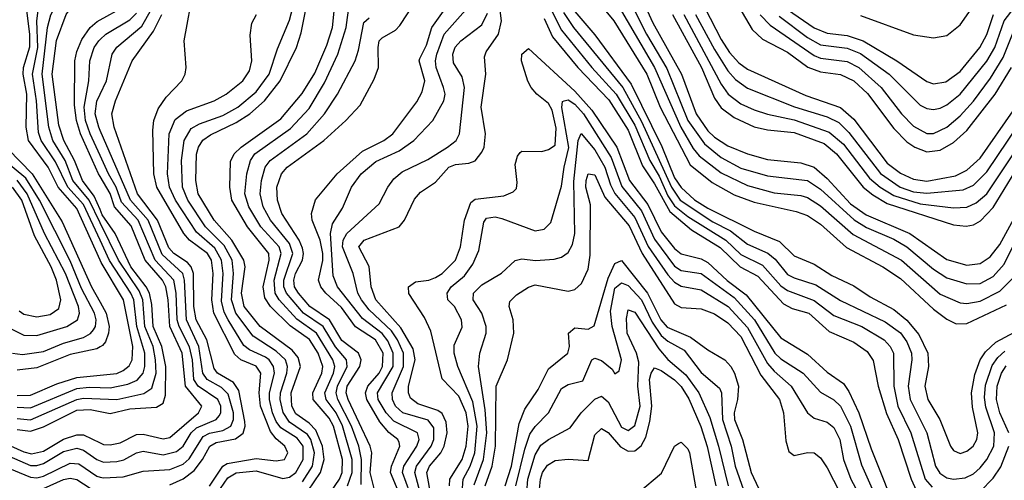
# Model space of a CAD drawing. Header units: inches. Extents: x 501365 to 657855, y 482276 to 547543.
# Tile 629 of 656: x 609758 to 612723, y 504167 to 505554. Entities that reach past the tile are written whole.
import ezdxf

# ---------------------------------------------------------------- set-up
doc = ezdxf.new("R2010")
doc.units = ezdxf.units.IN
doc.header["$MEASUREMENT"] = 0
doc.layers.add('A6500', color=7, linetype='Continuous')
doc.layers.add('A6510', color=7, linetype='Continuous')

msp = doc.modelspace()

# ---------------------------------------------------------------- linework, layer by layer
at = {"layer": 'A6500', "color": 5}
for points, elevation in [([(610000, 504830.2), (609930, 504985.1), (609873.7, 505050), (609844.1, 505110), (609784.9, 505190), (609777.2, 505230), (609779.8, 505330), (609768.7, 505390), (609769.8, 505410), (609788.3, 505471.7), (609788.5, 505510), (609778.4, 505590), (609789.1, 505650.9), (609814.8, 505705.2), (609870, 505741.1), (609891.6, 505768.5), (609913.5, 505826.5), (609937.8, 505870), (609948, 505930), (610000, 506080)], 3080), ([(610000, 504889.9), (609950, 504997.4), (609902.4, 505050), (609865.9, 505125.9), (609822.3, 505190), (609814.5, 505214.5), (609808.9, 505310), (609796.3, 505390), (609812.1, 505470), (609810, 505550), (609815, 505590), (609851.3, 505668.7), (609898.8, 505701.2), (609918.1, 505721.9), (609946.1, 505793.9), (609973.4, 505846.6), (609990, 505950), (610000, 505977.7)], 3060), ([(610000, 504942.4), (609966.9, 505010), (609918.3, 505070), (609894.4, 505130), (609858.1, 505190), (609845.8, 505230), (609825.9, 505390), (609841.3, 505530), (609851.7, 505568.3), (609883.4, 505630), (609943.3, 505676.7), (609974.1, 505730), (610000, 505818.1)], 3040), ([(610000, 504982.2), (609982.5, 505022.5), (609947.1, 505070), (609922.8, 505130), (609891.2, 505190), (609876, 505236), (609855.9, 505390), (609868.7, 505491.2), (609897.6, 505570), (609926.1, 505610), (609985.3, 505650), (610000, 505674.2)], 3020), ([(610000, 505082), (609995.4, 505090), (609940.7, 505210), (609928.9, 505250), (609923.2, 505296.8), (609924.2, 505430), (609930, 505458.3), (609945.5, 505494.5), (609970, 505530.7), (609991.5, 505548.5), (610000, 505553.2)], 2980), ([(610000, 505145), (609969.8, 505210), (609956.5, 505250), (609951.9, 505290), (609966.6, 505370), (609969.4, 505430), (609982.3, 505470), (609995.8, 505490), (610000, 505493.9)], 2960), ([(610000, 505220.6), (609995.9, 505230), (609985.5, 505270), (609990, 505308.4), (610000, 505329.5)], 2940), ([(609723.7, 505163.7), (609795.2, 505090), (609885.4, 504945.4), (609973.7, 504750), (610000, 504703)], 3120), ([(609736.5, 504550), (609766.1, 504546.1), (609830, 504554.4), (609890, 504580.2), (609950, 504597.4), (609971.2, 504608.8), (609980, 504620), (609986, 504630), (609988.3, 504650), (609983.5, 504670), (609944.4, 504744.4), (609910, 504827.7), (609817.7, 505010), (609776.3, 505076.3), (609712.4, 505130)], 3140), ([(609730, 504623.7), (609770, 504603.6), (609810, 504602.8), (609899.6, 504630), (609931.7, 504650), (609938.4, 504670), (609935.1, 504690), (609895.9, 504790), (609832.3, 504910), (609780.5, 505030), (609750.5, 505070.5)], 3160), ([(609756.8, 504676.9), (609770, 504667.3), (609810, 504659.2), (609850, 504665.9), (609876.2, 504683.8), (609881.7, 504710), (609868.4, 504770), (609852.9, 504810), (609803, 504903), (609764.2, 505010), (609735.8, 505050)], 3180), ([(610000, 504568.4), (609990, 504563.1), (609910, 504545.6), (609810, 504505.9), (609750, 504498.4)], 3120), ([(609750, 504422.5), (609790, 504422.9), (609870, 504457.7), (609930, 504476.9), (610000, 504483.5)], 3080), ([(609750, 504387.4), (609790, 504385.1), (609930, 504443), (609967.4, 504447.4), (610000, 504446.4)], 3060), ([(609750, 504352.6), (609790, 504349), (609930, 504410.5), (609950, 504414.2), (610000, 504412.4)], 3040), ([(609750, 504320.3), (609790, 504314.6), (609830, 504327.5), (609930, 504377.7), (609970, 504379.9), (610000, 504374.2)], 3020), ([(609710, 504279.3), (609770, 504252.2), (609793.2, 504246.8), (609830, 504255), (609890, 504290.7), (609930, 504304.3), (609950, 504303.5), (610000, 504279.6)], 2980), ([(609350, 504144.7), (609390, 504172), (609410, 504192.7), (609450, 504255.5), (609470, 504251.4), (609490, 504233.5), (609532.3, 504172.3), (609550, 504173.2), (609630, 504238.1), (609670, 504252.3), (609710, 504246.2), (609790, 504211.8), (609810, 504211.2), (609830, 504217.7), (609890, 504253.2), (609930, 504263.4), (609950, 504258), (609990, 504229.8), (610000, 504225.8)], 2960), ([(609550, 504103.9), (609616.5, 504190), (609650, 504212.6), (609670, 504216.2), (609710, 504209.7), (609790, 504176.7), (609810, 504174.2), (609830, 504179), (609910, 504218.7), (609936.5, 504216.5), (609990, 504179.7), (610000, 504176.9)], 2940), ([(609830, 504141.9), (609890, 504169.4), (609910, 504173.9), (609930, 504169.5), (609970, 504143.3)], 2920)]:
    msp.add_lwpolyline(points, dxfattribs=dict(at, elevation=elevation))
at = {"layer": 'A6510', "color": 5}
for points, elevation in [([(612290, 505566.8), (612450, 505508.5), (612510, 505498.8), (612550, 505506.5), (612590, 505538.6), (612775.4, 505804.6)], 3020), ([(611003.1, 504083.1), (610984.1, 504190), (610992, 504210), (611025.8, 504250), (611036.4, 504270), (611045, 504310), (611042.1, 504342.1), (611030, 504367.7), (611017.5, 504377.5), (610956.9, 504396.9), (610934.6, 504414.5), (610928.4, 504430), (610929.1, 504450), (610948.8, 504530), (610942.5, 504562.5), (610905.8, 504625.8), (610830.8, 504710), (610816.5, 504750), (610810.8, 504810.8), (610779.7, 504870), (610794.9, 504890), (610900.2, 504930), (610917, 504950), (610946.9, 505013.1), (610965.4, 505034.6), (611010, 505064.4), (611050.5, 505109.5), (611070, 505118.2), (611110, 505121.6), (611130, 505128.6), (611150, 505154.6), (611156.3, 505170), (611160.6, 505210), (611147.2, 505290), (611161.7, 505390), (611157.6, 505442.4), (611162.7, 505457.3), (611200.1, 505510), (611208.4, 505550), (611188.6, 505711.4)], 2620), ([(610330, 504149.8), (610370, 504210), (610382.4, 504217.6), (610470, 504233), (610530, 504225.5), (610554.9, 504230), (610565.7, 504250), (610556, 504270), (610530, 504291.8), (610513.7, 504313.7), (610482.9, 504390), (610479.5, 504430), (610484.2, 504490), (610470.5, 504510.5), (610423.8, 504530), (610405.7, 504545.7), (610342.6, 504670), (610336.2, 504710), (610340.9, 504790), (610335.9, 504830), (610323.5, 504850), (610269.6, 504889.6), (610252.7, 504910), (610170.5, 505050), (610161.7, 505090), (610159, 505221), (610161.4, 505250), (610174.8, 505285.2), (610199.1, 505320.9), (610246.1, 505370), (610256.3, 505390), (610259.6, 505410), (610253.2, 505490), (610282.5, 505650)], 2880), ([(611614.9, 505654.9), (611664.3, 505544.3), (611751.1, 505390), (611794.8, 505270), (611830, 505219.7), (611850, 505200.5), (611890, 505173.8), (611950, 505149.8), (612010, 505133.4), (612110, 505122.9), (612150, 505110), (612190, 505076.2), (612259.8, 504999.8), (612306.8, 504966.8), (612438.6, 504910), (612550, 504832.2), (612610, 504814.3), (612650, 504819.9), (612680.6, 504839.4), (612710, 504876.5), (612813.4, 505066.6)], 2780), ([(610903.1, 504123.1), (610874.8, 504190), (610877.7, 504210), (610903.2, 504270), (610900.3, 504280.3), (610896.5, 504290), (610870, 504311.1), (610842.6, 504342.6), (610803.8, 504410), (610799.2, 504430), (610805.9, 504450), (610840.8, 504490), (610850.6, 504510), (610852.1, 504550), (610829.8, 504589.8), (610769, 504629), (610727.1, 504687.1), (610679.4, 504730), (610664.3, 504750), (610658, 504770), (610670.9, 504829.1), (610671.2, 504850), (610663, 504890), (610639.2, 504950), (610636.3, 504970), (610648.8, 505011.2), (610713.6, 505090), (610790, 505158.5), (610854.4, 505190), (610882.1, 505210), (610953.5, 505306.5), (610970, 505336.9), (610977.7, 505370), (610960.6, 505430), (610962.7, 505437.3), (610983.3, 505476.7), (610999, 505530), (611068.9, 505630)], 2680), ([(611470, 505644.7), (611547.5, 505550), (611646.9, 505390), (611686.7, 505290), (611777, 505117), (611843.2, 505063.2), (611910, 505026.4), (611970, 505004.8), (612096.4, 504976.4), (612130, 504964), (612170, 504937.9), (612247.9, 504867.9), (612356.8, 504810), (612410, 504774.9), (612510, 504682.7), (612550, 504651.8), (612578.3, 504638.3), (612610, 504639.6), (612730, 504695.7)], 2720), ([(610000, 505553.2), (610070, 505591.7)], 2980), ([(610610, 504162), (610639.9, 504210), (610645.3, 504250), (610635.1, 504290), (610625, 504305), (610570, 504341.6), (610551, 504371), (610542.3, 504410), (610542.9, 504430), (610562.9, 504490), (610564.8, 504510), (610558, 504530), (610530, 504556.1), (610461.1, 504601.1), (610409.1, 504670), (610395.8, 504710), (610402, 504790), (610397.5, 504830), (610373.5, 504873.5), (610317.7, 504930), (610264.3, 505010), (610248.2, 505050), (610245.3, 505130), (610252.9, 505190), (610274.2, 505225.8), (610299.6, 505240.4), (610370, 505265.3), (610414.7, 505290), (610470, 505336.4), (610509.2, 505390), (610534.3, 505465.7), (610570, 505552.4), (610585.5, 505610)], 2840), ([(610625.9, 504134.1), (610663.9, 504190), (610674.4, 504230), (610669.8, 504270), (610650, 504318.3), (610630, 504338.9), (610590, 504367), (610577.7, 504390), (610575.1, 504430), (610603.4, 504510), (610596.7, 504536.7), (610578.6, 504558.6), (610482.2, 504630), (610433.8, 504690), (610425.5, 504730), (610436.7, 504810), (610433.2, 504830), (610396.6, 504890), (610344, 504950), (610295.1, 505030), (610288.6, 505070), (610290.6, 505149.4), (610296.4, 505170), (610309.3, 505190.7), (610332.7, 505207.3), (610410, 505244), (610450.8, 505270), (610495.3, 505310), (610542, 505370), (610591.3, 505470), (610605.8, 505514.2), (610625, 505610)], 2820), ([(610679.5, 504110), (610721.3, 504170), (610729.1, 504190.9), (610730.4, 504230), (610703.2, 504330), (610690, 504354.2), (610642.1, 504410), (610640.6, 504430), (610668.3, 504490), (610670.7, 504510), (610656.8, 504550), (610630.8, 504590.8), (610572.4, 504632.4), (610513.5, 504690), (610496.1, 504716.1), (610491.6, 504750), (610509.7, 504829.7), (610507.9, 504850), (610443.8, 504930), (610396.4, 505010), (610391.1, 505050), (610392.6, 505127.4), (610403.6, 505150), (610424.7, 505170), (610544.8, 505255.2), (610608.8, 505331.2), (610646.7, 505393.3), (610683.2, 505476.8), (610700, 505530), (610708.1, 505610)], 2780), ([(610745, 504150), (610758.8, 504190), (610758.7, 504230), (610730, 504330.9), (610710.6, 504370), (610680.9, 504410), (610676.6, 504430), (610702.9, 504490), (610706.5, 504510), (610700.7, 504530), (610651.5, 504610), (610592.2, 504652.2), (610539.4, 504710), (610526.8, 504730), (610524.7, 504770), (610545.6, 504850), (610538.9, 504870), (610484, 504930), (610447.9, 504990), (610435.5, 505030), (610441.6, 505090), (610453.2, 505130), (610466.4, 505150), (610573.9, 505226.1), (610630, 505286.9), (610676, 505364), (610716.4, 505450), (610741.1, 505530), (610750, 505597.3)], 2760), ([(610828.4, 504130), (610813.7, 504190), (610818, 504250), (610812.9, 504270), (610746.7, 504410), (610741.1, 504430), (610744.4, 504450), (610782.6, 504510), (610786.7, 504530), (610778.2, 504550), (610728.3, 504588.3), (610690.6, 504650), (610631.5, 504690), (610597.1, 504730), (610585.7, 504750), (610583.3, 504770), (610588.6, 504790), (610609.5, 504830), (610612.8, 504850), (610610, 504866.3), (610599.1, 504890), (610546.9, 504970), (610533.8, 505010), (610532, 505050), (610546.2, 505090), (610563.5, 505110), (610674.3, 505190), (610739.9, 505250), (610783, 505297), (610825.2, 505374.8), (610838.9, 505410), (610837.3, 505470), (610840.9, 505490), (610850, 505499.7), (610890, 505522.5), (610903.2, 505536.8), (610950.5, 505610)], 2720), ([(610933.1, 504130), (610910.9, 504190), (610914.7, 504210), (610953.6, 504270), (610960.5, 504290), (610956.1, 504310), (610884.8, 504344.8), (610861.1, 504370), (610837.6, 504410), (610835.8, 504430), (610882.6, 504510), (610883, 504550), (610866.5, 504586.5), (610850, 504608.5), (610790, 504653.7), (610714.6, 504750), (610702.4, 504782.4), (610694.2, 504910), (610700.4, 504939.6), (610730, 504986.4), (610757.2, 505050), (610786, 505090), (610830, 505126.9), (610900.5, 505159.5), (610944.7, 505190), (611001.7, 505250), (611035.4, 505310), (611038.8, 505330), (611034.5, 505350), (611012.5, 505410), (611010, 505430), (611014.2, 505450), (611036.1, 505510), (611108.2, 505591.8)], 2660), ([(611355.7, 505590), (611390, 505522), (611480.5, 505410), (611554.2, 505330), (611610, 505236.8), (611655.6, 505130), (611683.2, 505083.2), (611710, 505023.2), (611730, 504993.4), (611770, 504961), (611884.4, 504890), (611930, 504846.6), (611994.5, 504814.5), (612050, 504753), (612070, 504738.4), (612150, 504708.6), (612210, 504663.4), (612294, 504630), (612361.2, 504590), (612379.4, 504570), (612389.3, 504549.3), (612390.3, 504450), (612402.9, 504390), (612441.2, 504310), (612485, 504170), (612505.9, 504145.9)], 2640), ([(611599.9, 505599.9), (611645.5, 505510), (611706.9, 505406.9), (611770.5, 505250), (611819.9, 505179.9), (611870, 505139), (611930, 505107.3), (612010, 505084.1), (612130, 505069.5), (612170, 505043.5), (612270.8, 504950.8), (612308.1, 504928.1), (612390, 504893.2), (612429.7, 504870), (612510, 504802.7), (612550, 504776.6), (612610, 504758.2), (612650, 504759.9), (612690, 504780.5), (612722.5, 504817.5), (612828.2, 505031.8)], 2760), ([(611821, 505590), (611870, 505494), (611895.2, 505455.2), (611924, 505424), (611950, 505405.2), (612125.3, 505325.3), (612230, 505289.8), (612270, 505254.2), (612370, 505122.1), (612410, 505091.9), (612450, 505074.2), (612490, 505067.9), (612576.2, 505083.8), (612610, 505100.5), (612650, 505137.3), (612750, 505279.2)], 2880), ([(611914, 505610), (611964, 505524), (611994.9, 505494.9), (612070, 505455.8), (612131.4, 505411.4), (612170, 505396.9), (612230, 505388.6), (612270, 505370.1), (612311.2, 505331.2), (612390, 505226.7), (612430, 505186.4), (612453.4, 505170), (612490, 505156.5), (612530, 505161.3), (612570, 505183.7), (612610, 505220.1), (612695.8, 505330), (612745, 505410)], 2920), ([(612044.7, 505564.7), (612130, 505499.8), (612170, 505478.3), (612250, 505468.3), (612290, 505452.2), (612375.9, 505390), (612470, 505296.7), (612490, 505286.2), (612510, 505283.4), (612530, 505287.9), (612550, 505297.9), (612590, 505329.7), (612670, 505428.7), (612694.4, 505470), (612722.3, 505550), (612770, 505611.6)], 2960), ([(610000, 505329.5), (610019.3, 505370), (610036, 505450), (610050, 505470.8), (610125.4, 505534.7), (610154.6, 505585.4)], 2940), ([(610000, 505493.9), (610017.3, 505510), (610090, 505553.4), (610110, 505573.6)], 2960), ([(610210, 504152.9), (610250, 504170.9), (610283.5, 504196.5), (610308.5, 504230), (610330.3, 504270), (610350, 504280.6), (610408, 504292), (610431, 504309), (610437.3, 504330), (610436.4, 504343.6), (610417.4, 504437.4), (610401.5, 504461.5), (610354.1, 504490), (610343.8, 504503.8), (610321.2, 504590), (610289.7, 504650), (610282.7, 504690), (610281.5, 504790), (610274.6, 504810), (610262.9, 504822.9), (610222.3, 504850), (610207.1, 504867.1), (610173, 504950), (610112.7, 505030), (610042.4, 505230), (610035.7, 505270), (610046.8, 505310), (610097.1, 505430), (610160.5, 505519.5), (610186.1, 505570)], 2920), ([(610340.7, 504110), (610385.2, 504174.8), (610410, 504189.8), (610470, 504195.2), (610550, 504172.3), (610570, 504176.7), (610590, 504190.4), (610611.8, 504230), (610611.3, 504270), (610593.4, 504293.4), (610544.5, 504324.5), (610530, 504344.4), (610519.4, 504370), (610510, 504410), (610510.1, 504430), (610524.9, 504490), (610522.6, 504510), (610509.4, 504529.4), (610497.8, 504537.8), (610450, 504559.5), (610433.1, 504573.1), (610385.5, 504650), (610373.4, 504673.4), (610366, 504706), (610371, 504790), (610366.1, 504830), (610345.6, 504865.6), (610290, 504913.8), (610227.1, 505010), (610208.8, 505050), (610202.8, 505090), (610207.7, 505210), (610226.6, 505253.4), (610260.7, 505279.3), (610343.5, 505310), (610379.9, 505330), (610429.9, 505370), (610450, 505400.2), (610457.4, 505430), (610452.4, 505507.6), (610457, 505543), (610470.6, 505569.4)], 2860), ([(610964.2, 504130), (610947.6, 504190), (610953.1, 504210), (610997.2, 504270), (611005.1, 504290), (611004.7, 504324.7), (610987.7, 504347.7), (610911.8, 504370), (610890, 504390.4), (610880.4, 504410), (610880, 504430), (610914.2, 504510), (610914.1, 504550), (610896.1, 504590), (610877.4, 504617.4), (610810, 504680.3), (610787.6, 504710), (610776.4, 504730), (610761.7, 504790), (610730.3, 504870), (610732, 504890), (610742.7, 504910), (610840.6, 504999.4), (610866.2, 505050), (610885, 505075), (610910, 505095.9), (610987, 505133), (611045.9, 505170), (611072.2, 505190), (611082.8, 505210), (611097.8, 505350), (611090, 505381.4), (611064.1, 505424.1), (611062.3, 505450), (611069.2, 505470.8), (611086.7, 505490), (611150, 505538.4), (611166.7, 505573.3)], 2640), ([(611395.1, 505575.1), (611425.7, 505530), (611574, 505350), (611630, 505247.5), (611720.4, 505050), (611747.4, 505010), (611845.5, 504945.5), (611898.3, 504918.3), (611950, 504877.7), (612010.8, 504850.8), (612032.9, 504832.9), (612070, 504787), (612090, 504776.2), (612155.5, 504755.5), (612230, 504708.8), (612364.5, 504644.5), (612410, 504610.6), (612430, 504584.2), (612443.5, 504550), (612445, 504530), (612433.1, 504450), (612439.3, 504410), (612489.6, 504310), (612515.7, 504210), (612528.6, 504188.6), (612550, 504174.7), (612570.1, 504170.1), (612605.1, 504174.9), (612630, 504186.7), (612650, 504204.3), (612670.5, 504230), (612691.4, 504270), (612694, 504310), (612667.6, 504387.6), (612663.4, 504416.6), (612666.7, 504453.3), (612686.9, 504513.1), (612703.2, 504536.8), (612724.4, 504555.6)], 2660), ([(611430, 505578.7), (611490, 505507.8), (611599.5, 505359.5), (611691.8, 505171.8), (611730, 505078.1), (611750, 505048.4), (611790, 505011.5), (611830, 504985.9), (611970, 504917.5), (612045.9, 504885.9), (612090, 504842.4), (612150, 504817.3), (612203.7, 504783.7), (612270, 504752.1), (612319.1, 504719.1), (612390, 504680.8), (612430, 504649.5), (612466.1, 504606.1), (612492.8, 504550), (612494.5, 504510), (612483.9, 504450), (612492.6, 504410), (612528.8, 504350), (612560.9, 504270), (612570, 504256.3), (612590, 504248.1), (612610, 504254.3), (612629.2, 504270), (612640.1, 504290), (612643.4, 504310), (612627.2, 504387.2), (612624.3, 504430), (612634.3, 504485.7), (612650.4, 504530), (612666.2, 504553.8), (612697.5, 504582.5), (612823.1, 504650)], 2680), ([(611570, 505579.9), (611670, 505410), (611749.3, 505230), (611786.3, 505166.3), (611804, 505144), (611870, 505092.7), (611950, 505054.7), (612030, 505032.5), (612110, 505024.7), (612130, 505018.9), (612170, 504993.5), (612267.5, 504907.5), (612413.7, 504830), (612530, 504727.1), (612590, 504701.6), (612610, 504699.3), (612650, 504706.4), (612710, 504736.9), (612746.5, 504773.5)], 2740), ([(611723.4, 505570), (611810.7, 505410), (611850, 505317.8), (611870, 505288.8), (611910, 505259.2), (611970, 505231.3), (612010, 505222.4), (612090, 505214.7), (612180.7, 505180.7), (612217.5, 505150), (612298.2, 505050), (612326.8, 505026.8), (612370, 505000.8), (612570, 504936.7), (612608.1, 504931.9), (612630, 504936.2), (612651.7, 504948.3), (612690, 504988.1), (612788.9, 505151.1)], 2820), ([(611758, 505570), (611870, 505359.3), (611891.4, 505330), (611930, 505300.8), (611970, 505282.6), (612010, 505269.1), (612090, 505251.9), (612195.7, 505215.7), (612238.6, 505178.6), (612317.1, 505077.1), (612349.4, 505049.4), (612390, 505024.1), (612470, 504999.8), (612570, 504987.4), (612610.2, 504989.8), (612638, 505002), (612670.3, 505029.7), (612830, 505269)], 2840), ([(611792.9, 505570), (611850, 505463.7), (611890, 505400.1), (611913.6, 505373.6), (611950, 505347.7), (612091.6, 505291.6), (612190, 505261.7), (612224.3, 505244.3), (612254.7, 505214.7), (612350, 505091), (612409.7, 505049.7), (612450, 505035.4), (612490, 505031.1), (612598.7, 505041.3), (612630, 505056), (612670, 505095.7), (612796.5, 505283.5)], 2860), ([(611988.1, 505568.1), (612017.9, 505537.8), (612150, 505445.6), (612170, 505438.2), (612250, 505427.6), (612284.5, 505410), (612352.2, 505350), (612413.8, 505270), (612450, 505233), (612490, 505211.7), (612510, 505211.7), (612550, 505230.4), (612590, 505264.5), (612630, 505308.1), (612681.9, 505378.1), (612720.1, 505439.9), (612755.7, 505530)], 2940), ([(612070, 505584.8), (612150, 505529.2), (612190, 505513.6), (612250, 505506.5), (612298.2, 505490), (612399.6, 505430), (612490, 505368), (612510, 505360.5), (612546.7, 505366.7), (612590, 505398), (612649.2, 505470), (612670.5, 505509.5), (612691, 505570)], 2980), ([(610786, 504154), (610787.1, 504230), (610779.5, 504270), (610757.1, 504330), (610715.9, 504410), (610710.9, 504430), (610714.9, 504450), (610744.6, 504510), (610742.4, 504530), (610708.5, 504568.5), (610671.6, 504630), (610612.8, 504670), (610561.9, 504730), (610553.6, 504750), (610552.9, 504770), (610580.9, 504850), (610570, 504880.4), (610512.9, 504950), (610490.9, 504990), (610482.1, 505030), (610485.7, 505070), (610497.6, 505110), (610512, 505130), (610622.9, 505210), (610675.8, 505270), (610714.7, 505330), (610767.8, 505430), (610778.2, 505461.8), (610794.2, 505545.8), (610810, 505559.9)], 2740), ([(611337, 505557), (611362.5, 505502.5), (611439.2, 505410), (611532.1, 505312.1), (611590, 505221.2), (611633.6, 505113.6), (611670, 505059.4), (611716.1, 504976.1), (611780.8, 504920.8), (611867.5, 504867.5), (611927.8, 504810), (611981.2, 504781.2), (612058.3, 504698.3), (612084.4, 504684.4), (612134.2, 504670), (612195.4, 504615.4), (612270, 504583), (612310, 504554.9), (612327.9, 504527.8), (612343.6, 504450), (612368.6, 504368.6), (612403.2, 504290), (612442.5, 504170), (612457.7, 504137.7)], 2620), ([(611052.5, 504150), (611053, 504170), (611090.6, 504229.4), (611102.7, 504270), (611108, 504330), (611102.4, 504370), (611080.4, 504420.4), (611030, 504472.5), (610996.4, 504616.4), (610977.1, 504657.1), (610930, 504729.8), (610928.9, 504750), (610950, 504764.7), (610990, 504769.3), (611010, 504778), (611030.4, 504790), (611069.9, 504830), (611085.7, 504870), (611097.8, 504950), (611116.5, 505003.5), (611130, 505013.1), (611216.2, 505023.8), (611244.4, 505035.6), (611253.9, 505046.1), (611256.2, 505063.8), (611250, 505118), (611257, 505143), (611265.5, 505154.5), (611270, 505157.8), (611330, 505157.3), (611350, 505162.8), (611370, 505176.5), (611373.2, 505226.8), (611361.6, 505281.6), (611350, 505301.8), (611315.4, 505330), (611298.6, 505350), (611288.4, 505368.4), (611269.4, 505430), (611270, 505450.1), (611290, 505466.7), (611430, 505338.4), (611481.3, 505281.3), (611556.1, 505170), (611594.3, 505070), (611650, 504997.2), (611690, 504915.6), (611730, 504865.3), (611750, 504848.5), (611810, 504833.8), (611830, 504822.6), (611888.5, 504768.5), (611945.5, 504725.5), (612050, 504596.3), (612130, 504546.9), (612190, 504492.8), (612238.4, 504458.4), (612254.5, 504434.5), (612284.7, 504370), (612322.2, 504262.2), (612407.9, 504047.9)], 2580), ([(611090.8, 504130), (611093.8, 504170), (611114.8, 504210), (611128.2, 504250), (611135.7, 504330), (611123, 504403), (611076.9, 504510), (611066.4, 504550), (611066.5, 504573.5), (611090, 504628.2), (611088.7, 504650), (611067.3, 504690), (611047.1, 504710), (611045.5, 504730), (611057.6, 504750), (611097.3, 504782.7), (611122.4, 504817.6), (611140.7, 504859.3), (611155.4, 504944.6), (611163.8, 504956.2), (611190, 504959.8), (611210, 504955.4), (611310, 504917.8), (611337.3, 504922.7), (611357.2, 504942.8), (611390, 505052.4), (611397.3, 505110), (611411.3, 505168.7), (611390.2, 505289.8), (611392.6, 505307.4), (611397.2, 505310), (611410, 505313), (611430, 505299.9), (611455.8, 505270), (611539.2, 505139.2), (611571.3, 505051.3), (611630, 504978), (611670, 504892.6), (611730, 504811.3), (611750, 504798.9), (611810, 504789.8), (611910, 504716.9), (611970.7, 504650), (612031.8, 504550), (612050, 504532.6), (612117.2, 504490), (612170, 504432.7), (612210, 504409.7), (612230, 504389.7), (612259.9, 504330), (612293.1, 504213.1), (612390, 503995)], 2560), ([(610000, 504176.9), (610010, 504174.1), (610070, 504177.8), (610130, 504194.8), (610210, 504199.9), (610250, 504216), (610268.4, 504231.6), (610310, 504299.3), (610330, 504309), (610370, 504316.8), (610393.5, 504330), (610401.7, 504350), (610401.4, 504370), (610385.9, 504425.9), (610366, 504446), (610322.5, 504470), (610309.6, 504490), (610297.7, 504570), (610260.4, 504650), (610254.6, 504770), (610249.7, 504789.7), (610186.7, 504846.7), (610144.4, 504950), (610091.7, 505010), (610000, 505220.6)], 2940), ([(611126.2, 504153.7), (611154.8, 504230), (611164.5, 504310), (611159.6, 504379.6), (611139.4, 504510), (611143.3, 504550), (611162.7, 504610), (611162.6, 504630), (611149.3, 504670), (611123.6, 504710), (611124.1, 504730), (611150, 504755.9), (611209.3, 504790.7), (611250, 504829.1), (611270, 504834), (611311.2, 504828.8), (611367.4, 504832.6), (611390, 504839), (611410, 504852.6), (611423, 504877), (611430.2, 504909.8), (611427.1, 505067.1), (611440.1, 505190), (611449, 505211), (611490, 505162.3), (611519.8, 505110), (611536.7, 505056.7), (611550, 505030.6), (611610, 504957.8), (611650.9, 504870.9), (611710, 504785.4), (611730, 504763.4), (611750, 504751.3), (611810, 504740.6), (611891, 504690), (611950, 504627.4), (612010, 504518.7), (612030, 504495.1), (612081, 504450), (612130.1, 504370.1), (612150, 504354.5), (612190, 504342), (612210, 504326.3), (612227.6, 504290), (612238.7, 504230), (612261.1, 504170), (612326.7, 504046.7)], 2540), ([(610000, 504225.8), (610010, 504221.7), (610050, 504223.7), (610071.1, 504228.9), (610110, 504250.1), (610130, 504254.3), (610190, 504243.4), (610230, 504253.8), (610250, 504269.5), (610274.5, 504310), (610290, 504325), (610349.4, 504350), (610358.7, 504361.3), (610363.4, 504370), (610363.3, 504390), (610354.6, 504410), (610295.4, 504450), (610282.1, 504470), (610277.9, 504530), (610269, 504569), (610237.7, 504630), (610232.6, 504650), (610229.3, 504730), (610222, 504770), (610165.6, 504830), (610114.2, 504950), (610064.8, 505004.8), (610048.7, 505050), (610025.5, 505090), (610000, 505145)], 2960), ([(611159.2, 504150), (611180.6, 504210), (611191.2, 504270), (611192.4, 504450), (611226.7, 504530), (611246.4, 504610), (611243.8, 504650), (611231.5, 504690), (611234.2, 504705.8), (611254.3, 504725.7), (611290, 504748.4), (611310, 504755.2), (611410, 504736), (611430, 504741), (611450, 504759.1), (611470, 504803), (611475.5, 504844.5), (611476.7, 504996.7), (611462.8, 505050), (611463.4, 505070), (611470, 505089.4), (611490, 505086.7), (611519.7, 505019.7), (611593, 504933), (611632.5, 504850), (611730, 504698.1), (611750, 504687.2), (611810, 504683.1), (611850, 504668.3), (611890, 504641.5), (611930, 504599.9), (611990, 504483.7), (612046.3, 504410), (612057.9, 504370), (612065.4, 504285.4), (612073.9, 504253.9), (612090, 504241.8), (612130, 504250.7), (612150, 504249.4), (612170, 504234.2), (612190, 504204.8), (612227.9, 504130)], 2520), ([(610000, 504279.6), (610010, 504274.9), (610030, 504273.3), (610060.5, 504279.5), (610110, 504304.7), (610130, 504306.2), (610190, 504292), (610210, 504295.9), (610296.6, 504370), (610306.5, 504390), (610257.5, 504450), (610246.9, 504550), (610209.7, 504630), (610205.3, 504710), (610198.3, 504750), (610187.8, 504770), (610136.1, 504830), (610093.4, 504933.4), (610043, 504990), (610030, 505030.1), (610000, 505082)], 2980), ([(610000, 504374.2), (610030, 504368.5), (610090, 504381.9), (610170, 504387.5), (610190, 504399.6), (610197, 504423), (610198.1, 504510), (610185.7, 504570), (610159.6, 504630), (610156, 504696), (610149.3, 504730), (610139, 504750), (610092.7, 504810), (610045.2, 504910), (610006.7, 504966.7), (610000, 504982.2)], 3020), ([(610000, 504412.4), (610050, 504410.6), (610132, 504428), (610155.5, 504444.5), (610169.3, 504490), (610167.3, 504530), (610159.4, 504570), (610135, 504630), (610128.9, 504710), (610117.4, 504737.4), (610055, 504830), (610000, 504942.4)], 3040), ([(610000, 504446.4), (610030, 504445.4), (610083.7, 504456.3), (610111.5, 504468.5), (610130, 504489.7), (610135, 504510), (610134.4, 504550), (610110.3, 504630), (610101.7, 504710), (610092.9, 504730), (610028.5, 504828.5), (610000, 504889.9)], 3060), ([(610000, 504483.5), (610050, 504488.1), (610070, 504497.2), (610087.9, 504512.1), (610096.3, 504530), (610098.7, 504570), (610070.8, 504710), (610003.2, 504823.2), (610000, 504830.2)], 3080), ([(611220.2, 504150), (611239, 504210), (611261.8, 504338.2), (611279.2, 504380.8), (611319.2, 504440.8), (611350, 504502.9), (611409, 504550), (611413.4, 504570), (611410.7, 504610), (611430, 504626), (611470, 504621.6), (611488.2, 504631.8), (611530, 504775.7), (611550, 504819.8), (611570, 504828.8), (611648.5, 504730), (611688.7, 504650), (611707.8, 504627.8), (611778.4, 504598.4), (611830, 504559.9), (611881.6, 504530), (611899.1, 504510), (611910.6, 504490), (611922.2, 504450), (611919.8, 504410), (611909.3, 504370), (611910.3, 504350), (611934.5, 504290), (611960.6, 504190), (611983, 504143)], 2480), ([(611252.3, 504150), (611279, 504261), (611293.9, 504306.1), (611310, 504328.9), (611350.2, 504369.8), (611390, 504442.9), (611410, 504455.7), (611453.7, 504466.3), (611480.8, 504530), (611490, 504534.7), (611510, 504527.7), (611541.8, 504501.8), (611550, 504487.6), (611563.3, 504496.7), (611570.3, 504530), (611542, 504630), (611536.7, 504676.7), (611550, 504745.5), (611570, 504761.8), (611590, 504753.5), (611630, 504710), (611663.1, 504643.1), (611690, 504603.3), (611710, 504586.3), (611758.6, 504558.6), (611810, 504491.4), (611864.9, 504444.9), (611871.8, 504430), (611874.6, 504350), (611901, 504270), (611912.6, 504210), (611938.1, 504138.1)], 2460), ([(610000, 504703), (610018.5, 504670), (610027.1, 504630), (610025.8, 504610), (610016.5, 504583.5), (610007.5, 504572.5), (610000, 504568.4)], 3120), ([(611285.6, 504130), (611288.6, 504170), (611310, 504243.3), (611327.6, 504272.4), (611350, 504289.4), (611415.5, 504324.5), (611449.2, 504370), (611490, 504411.3), (611510, 504420.1), (611530, 504403.3), (611570, 504327.2), (611590, 504316.7), (611610, 504332.2), (611626, 504390), (611619.1, 504450), (611622.3, 504522.3), (611615.7, 504550), (611587.8, 504610), (611585.8, 504654.2), (611590, 504680.2), (611610, 504672.9), (611683, 504563), (611710, 504531.1), (611764.3, 504484.3), (611803.2, 504430), (611836.4, 504356.4), (611862.8, 504270), (611891.4, 504150)], 2440), ([(611322.7, 504130), (611326, 504170), (611332.7, 504190), (611347.4, 504212.6), (611370, 504226.3), (611410, 504230.8), (611470, 504226.6), (611490, 504303.7), (611510, 504323.3), (611530, 504310.5), (611567.4, 504267.4), (611590, 504254.8), (611610, 504256.1), (611629.6, 504270.4), (611643.5, 504296.5), (611656, 504344), (611661.5, 504390), (611654.8, 504470), (611659.6, 504490), (611670, 504505.8), (611690, 504497.7), (611730, 504469.6), (611750.1, 504449.9), (611772.6, 504412.6), (611808.9, 504328.9), (611828.7, 504268.7), (611854.8, 504150)], 2420), ([(612737.2, 504310), (612709.8, 504370), (612699.2, 504410), (612701.5, 504450), (612715, 504490), (612728.5, 504511.5)], 2640), ([(611621.9, 504130), (611691.2, 504188.8), (611729.8, 504270.2), (611742.1, 504277.9), (611750, 504281.4), (611770, 504262.2), (611775.1, 504250), (611796.5, 504130)], 2380), ([(612650, 504133.1), (612690, 504173.3), (612712.2, 504207.8), (612736.6, 504270)], 2640)]:
    msp.add_lwpolyline(points, dxfattribs=dict(at, elevation=elevation))

doc.saveas('drawing.dxf')
